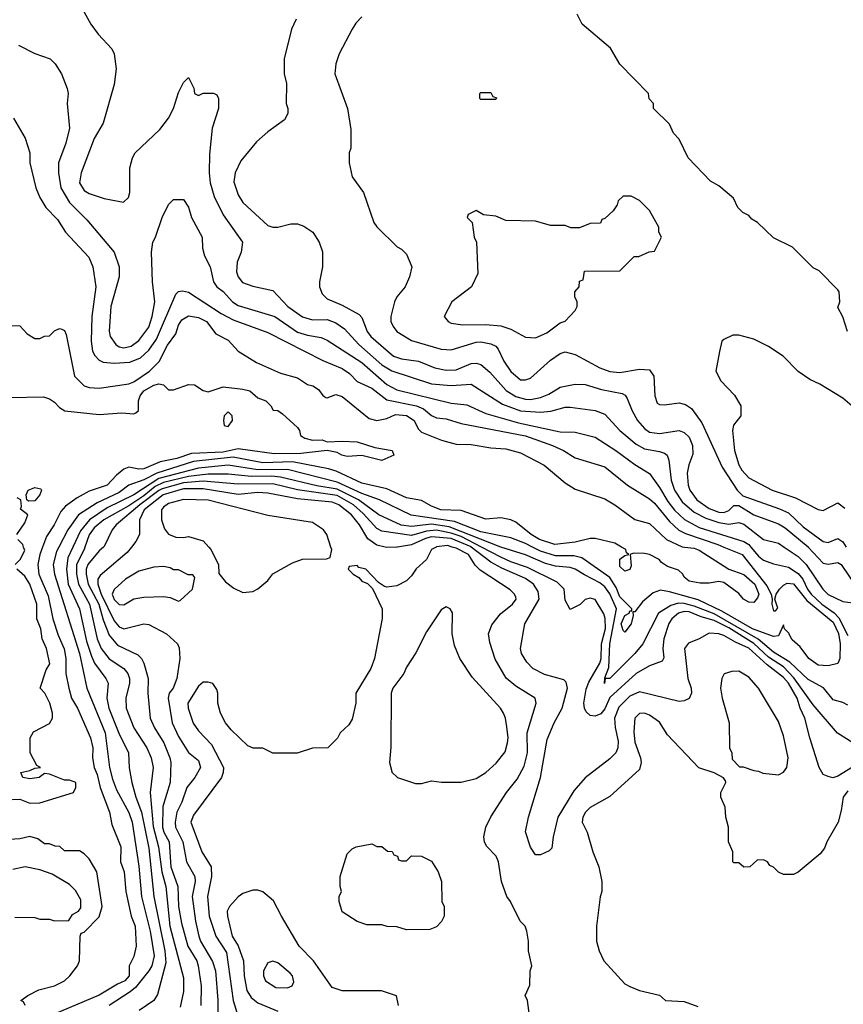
# Model space of a CAD drawing. Header units: inches. Extents: x 2348341 to 2479810, y 460419 to 613669.
# Tile 319 of 656: x 2355189 to 2358512, y 578155 to 582128. Entities that reach past the tile are written whole.
import ezdxf

# ---------------------------------------------------------------- set-up
doc = ezdxf.new("R2010")
doc.units = ezdxf.units.IN
doc.header["$MEASUREMENT"] = 0
doc.layers.add('C3557', color=7, linetype='Continuous')
doc.layers.add('C3558', color=7, linetype='Continuous')

msp = doc.modelspace()

# ---------------------------------------------------------------- linework, layer by layer
at = {"layer": 'C3557', "color": 2}
for points, elevation in [([(2355171.3, 579930), (2355191, 579950), (2355210, 579986), (2355205.3, 580000)], 70), ([(2355281.3, 580000), (2355270.2, 579970), (2355262.8, 579930), (2355266.5, 579890), (2355303.7, 579803.7), (2355323.1, 579710), (2355344.2, 579644.2), (2355368.9, 579588.9), (2355376, 579550), (2355376.1, 579490), (2355387.1, 579430), (2355398.6, 579390), (2355422.3, 579350), (2355475.3, 579230), (2355484.2, 579190), (2355482.6, 579150), (2355490.3, 579110), (2355502.2, 579082.2), (2355514.4, 579030), (2355551.7, 578930), (2355560.6, 578880.6), (2355597.4, 578790), (2355596.4, 578730), (2355610.3, 578690), (2355616.9, 578610), (2355639.5, 578510), (2355655.8, 578470), (2355659.3, 578390), (2355650, 578348), (2355631, 578310), (2355630.5, 578270), (2355614, 578250), (2355583.4, 578236.6), (2355510, 578191.2), (2355268, 578090)], 74), ([(2355346.9, 580000), (2355337.7, 579982.3), (2355324.4, 579930), (2355330.3, 579890), (2355430, 579570.8), (2355460.5, 579430), (2355534.3, 579250), (2355551.8, 579110), (2355563.2, 579063.2), (2355579.9, 579019.9), (2355629, 578929), (2355642.6, 578890), (2355670, 578712), (2355680.9, 578590), (2355715.5, 578450), (2355731.4, 578350), (2355722.3, 578310), (2355710.2, 578289.8), (2355657, 578223), (2355635.5, 578204.5), (2355551, 578150)], 78), ([(2355404.2, 580000), (2355383.8, 579956.2), (2355377.6, 579910), (2355384.9, 579850), (2355430.3, 579750), (2355459.5, 579619.5), (2355479.1, 579559.1), (2355491.2, 579531.2), (2355537.1, 579470), (2355546, 579450), (2355540.3, 579390), (2355548.9, 579350), (2355589.2, 579249.2), (2355628, 579170), (2355630.7, 579109.3), (2355641.6, 579050), (2355657.4, 578990), (2355680.2, 578930), (2355710, 578784.7), (2355730.3, 578590), (2355774.4, 578370), (2355778.5, 578321.5), (2355745.8, 578194.2), (2355730.3, 578169.7), (2355670.7, 578130)], 82), ([(2355452.6, 580000), (2355449.1, 579990), (2355418.6, 579930), (2355418.8, 579890), (2355426, 579850), (2355471.3, 579770), (2355502.4, 579630), (2355518, 579590), (2355550, 579548.4), (2355610, 579510.4), (2355626, 579490), (2355632.2, 579470), (2355632.2, 579450), (2355617.1, 579390), (2355619.3, 579350), (2355650.4, 579270), (2355701.6, 579190), (2355720.4, 579150), (2355728.4, 579110), (2355715.3, 579010), (2355727.3, 578872.7), (2355749.2, 578790), (2355762.8, 578690), (2355779, 578630), (2355795.3, 578470), (2355850, 578262), (2355850, 578206), (2355836.7, 578143.3)], 86), ([(2355527.6, 580000), (2355510, 579985.2), (2355464.6, 579930), (2355457.8, 579910), (2355457.6, 579890), (2355466.2, 579850), (2355508.5, 579770), (2355526.3, 579706.3), (2355550, 579644.9), (2355583.4, 579603.4), (2355665.5, 579565.5), (2355681, 579550), (2355690.7, 579530.7), (2355707.7, 579470), (2355706, 579410), (2355715.8, 579310), (2355733.7, 579270), (2355770.2, 579210.2), (2355794.4, 579150), (2355799.3, 579130), (2355795.8, 579050), (2355767, 578953), (2355765.8, 578870), (2355770.3, 578850), (2355791.7, 578810), (2355798.5, 578710), (2355827.8, 578630), (2355830.3, 578550), (2355842.6, 578482.6), (2355867.6, 578390), (2355904.2, 578330), (2355908.8, 578310), (2355922, 578230), (2355919.5, 578150)], 90), ([(2355640.8, 580000), (2355622.6, 579977.4), (2355514.3, 579885.7), (2355504.9, 579870), (2355504.2, 579850), (2355517.6, 579810), (2355570, 579701.6), (2355590, 579677.6), (2355610, 579670.4), (2355690, 579690.4), (2355710, 579687.7), (2355781, 579650), (2355826, 579610), (2355833.2, 579593.2), (2355835.5, 579550), (2355823.8, 579470), (2355808, 579430), (2355792.7, 579410), (2355788.5, 579390), (2355804.4, 579290), (2355830, 579236), (2355870, 579171), (2355910, 579138.8), (2355918.4, 579110), (2355895.8, 579070), (2355863.8, 579030), (2355843.8, 578970), (2355823.7, 578930), (2355816.5, 578890), (2355818, 578870), (2355847.6, 578810), (2355862.4, 578730), (2355896.4, 578670), (2355897, 578650), (2355885.3, 578590), (2355898.7, 578490), (2355912, 578430), (2355918.4, 578410), (2355967.7, 578327.7), (2355979.5, 578290), (2355988.6, 578171.4), (2355988.4, 578070)], 94), ([(2356868.8, 580000), (2356850.8, 579990), (2356830.8, 579950), (2356788.6, 579911.4), (2356770, 579884), (2356750, 579864), (2356710, 579844), (2356670, 579838), (2356660.4, 579840.4), (2356636.4, 579856.4), (2356586, 579910), (2356558, 579918), (2356550, 579926), (2356518, 579922), (2356514, 579910), (2356534, 579890), (2356556.9, 579876.9), (2356570, 579862), (2356592.7, 579852.7), (2356612.7, 579832.7), (2356651.3, 579750), (2356651.1, 579711.1), (2356621, 579550), (2356606, 579510), (2356544.7, 579410), (2356544.7, 579370), (2356530, 579306), (2356516.9, 579283.1), (2356482, 579250), (2356471.1, 579228.9), (2356432, 579190), (2356370, 579188), (2356308.4, 579168.4), (2356210, 579168), (2356170, 579188), (2356131.6, 579188.4), (2356110, 579198), (2356042, 579262), (2356019, 579290), (2355999, 579330), (2355989, 579370), (2355989, 579410), (2355984.7, 579424.7), (2355969, 579449), (2355950, 579455.3), (2355930, 579455.3), (2355910, 579439), (2355868.2, 579370), (2355868.4, 579350), (2355889.1, 579289.1), (2355910, 579258), (2355963.4, 579203.4), (2356011, 579110), (2356010.8, 579090), (2356004, 579070), (2355890, 578918), (2355880.3, 578890), (2355923.8, 578770), (2355961.3, 578710), (2355963.7, 578670), (2355947.2, 578590), (2355954.3, 578510), (2355980.3, 578430), (2356023.7, 578363.7), (2356050.3, 578170.3), (2356070, 578104.7)], 98), ([(2355952.1, 580000), (2355961, 579990), (2355991, 579930), (2355992.7, 579892.7), (2356019.8, 579859.8), (2356053.7, 579833.7), (2356090, 579816), (2356130, 579821), (2356150, 579831), (2356190, 579864.7), (2356210, 579891.3), (2356290, 579936), (2356330, 579951), (2356427.3, 579952.7), (2356442, 579958), (2356448, 579990), (2356444.8, 580000)], 98), ([(2356713.5, 580000), (2356710, 579999.5), (2356670, 579998.4), (2356663.4, 580000)], 94), ([(2357246, 578110), (2357238, 578170), (2357228, 578190), (2357247.3, 578232.7), (2357248.7, 578290), (2357255.3, 578310), (2357242, 578370), (2357242, 578410), (2357235.3, 578450), (2357228, 578470), (2357208, 578490), (2357168.7, 578570), (2357154, 578590), (2357133.2, 578650), (2357121.2, 578730), (2357111.9, 578751.9), (2357072.9, 578792.9), (2357064, 578810), (2357061.2, 578830), (2357069.3, 578870), (2357090, 578911.3), (2357153.2, 579010), (2357196.6, 579063.4), (2357224.4, 579115.6), (2357237.6, 579170), (2357236.9, 579250), (2357273.2, 579370), (2357269, 579390), (2357190, 579438), (2357151.3, 579471.3), (2357107.9, 579547.9), (2357085.6, 579614.4), (2357080.9, 579650), (2357094.2, 579685.8), (2357129.2, 579730), (2357177.2, 579770), (2357192.3, 579790), (2357190, 579798), (2357185.2, 579810), (2357167.5, 579827.5), (2357047.1, 579907.1), (2357027.2, 579927.2), (2356999.5, 579970), (2356950, 579995.6), (2356934.4, 580000)], 98), ([(2358548.5, 579111.5), (2358490, 579076), (2358469.1, 579069.1), (2358450, 579074), (2358430, 579082), (2358414, 579110), (2358376, 579230), (2358357, 579310), (2358337.6, 579350), (2358325.1, 579390), (2358290, 579451.1), (2358270, 579473.5), (2358204.7, 579524.7), (2358130, 579592.4), (2358076.2, 579616.2), (2358030, 579642.9), (2358010, 579649.4), (2357970, 579652.7), (2357930.6, 579629.4), (2357887.3, 579612.7), (2357871, 579590), (2357884, 579470), (2357897.3, 579430), (2357898.8, 579410), (2357890, 579388.7), (2357870, 579379), (2357850, 579377.2), (2357690, 579415.1), (2357650, 579398.7), (2357605.6, 579354.4), (2357589.1, 579310), (2357591.5, 579271.5), (2357603.8, 579216.2), (2357602, 579190), (2357593.4, 579170), (2357570, 579145.2), (2357470, 579069.3), (2357424.4, 579015.6), (2357360.7, 578910), (2357341, 578830), (2357335.3, 578784.7), (2357325.4, 578774.6), (2357290, 578758), (2357270, 578758), (2357249.4, 578789.4), (2357229.3, 578850.7), (2357241.2, 578910), (2357289.7, 579070.3), (2357317.2, 579222.8), (2357345.1, 579290), (2357377.6, 579350), (2357399.5, 579430), (2357394.2, 579454.2), (2357383.7, 579463.7), (2357305.8, 579485.8), (2357259, 579510), (2357234.8, 579534.8), (2357214, 579570), (2357209.2, 579590), (2357226.6, 579690), (2357285.1, 579790), (2357281, 579821), (2357262, 579850), (2357230, 579872.4), (2357134.3, 579914.3), (2357090, 579939.2), (2357010.3, 580000)], 94), ([(2358550, 579209.5), (2358488.5, 579248.5), (2358390, 579363.6), (2358312.5, 579472.5), (2358270, 579516.8), (2358210, 579556), (2358151.2, 579611.2), (2358050, 579673.5), (2357990, 579704), (2357938.6, 579718.6), (2357890, 579739), (2357870, 579739.3), (2357847.2, 579732.8), (2357820.3, 579710), (2357808.4, 579691.6), (2357787.6, 579630), (2357784.2, 579590), (2357787.7, 579552.3), (2357780.7, 579539.3), (2357730, 579520.5), (2357676.3, 579490), (2357570, 579393.3), (2357550, 579347), (2357533.5, 579326.5), (2357510, 579316.9), (2357490, 579320.7), (2357474.3, 579334.3), (2357467, 579350), (2357465.1, 579370), (2357473.7, 579426.3), (2357485.2, 579454.8), (2357530, 579530.8), (2357534.6, 579550), (2357535.8, 579610), (2357551.8, 579671.8), (2357551, 579711), (2357546, 579730), (2357510, 579788.7), (2357490, 579793.2), (2357470, 579788.7), (2357450, 579768.7), (2357410, 579748), (2357390, 579786), (2357385.2, 579830), (2357358, 579858), (2357237.7, 579917.7), (2357170, 579940.4), (2357130, 579959.3), (2357051.5, 580000)], 90), ([(2358530, 579361.2), (2358510, 579372.7), (2358470, 579383.7), (2358432, 579432), (2358370, 579465.1), (2358295.9, 579535.9), (2358230, 579575.3), (2358168.5, 579628.5), (2357990.2, 579729.8), (2357910, 579761.6), (2357870, 579772.6), (2357847.1, 579772.9), (2357815.6, 579764.4), (2357766.3, 579733.7), (2357702.8, 579610), (2357670.8, 579570), (2357570, 579469.6), (2357550.8, 579469.2), (2357548.9, 579448.9), (2357550, 579472), (2357566, 579514), (2357569.8, 579609.8), (2357596.8, 579750), (2357570, 579811.5), (2357550, 579839.7), (2357530, 579856), (2357467.2, 579887.2), (2357430, 579911.3), (2357410, 579917.4), (2357350, 579923.1), (2357310, 579933.7), (2357230, 579968.5), (2357130, 579999.8), (2357129.5, 580000)], 86), ([(2358029.4, 580000), (2358103, 579970), (2358203.5, 579843.5), (2358220.5, 579810), (2358224.9, 579790), (2358223, 579770), (2358230, 579742), (2358238, 579742), (2358247.3, 579752.7), (2358235.1, 579790), (2358240.9, 579810), (2358253.6, 579830), (2358270, 579846.4), (2358285.6, 579854.4), (2358310, 579851.8), (2358363.9, 579783.9), (2358470, 579696.9), (2358491.6, 579651.6), (2358499.4, 579610), (2358496.9, 579550), (2358490, 579529.6), (2358450, 579520.9), (2358410, 579523.6), (2358372, 579550), (2358336.9, 579596.9), (2358305.8, 579625.8), (2358290, 579654), (2358274, 579670), (2358270, 579686), (2358250, 579642), (2358230, 579639.5), (2358145.6, 579670), (2358020.9, 579740.9), (2357926.6, 579786.6), (2357810, 579819.7), (2357774.6, 579825.4), (2357744.2, 579815.8), (2357701.7, 579778.3), (2357670, 579738), (2357662, 579738), (2357663.6, 579723.6), (2357656.4, 579690), (2357630, 579656), (2357623, 579663), (2357615.1, 579690), (2357630, 579723.8), (2357647.2, 579732.8), (2357650, 579742), (2357658, 579742), (2357658, 579750), (2357610, 579798.7), (2357596, 579836), (2357570, 579877.4), (2357456.6, 579956.6), (2357424.9, 579964.9), (2357350, 579965), (2357290, 579983.5), (2357257.5, 580000)], 82), ([(2357871.2, 580000), (2357910, 579995.2), (2357930, 579987.4), (2358050, 579910.4), (2358110, 579888.9), (2358154.4, 579850), (2358170.2, 579810), (2358165.1, 579794.9), (2358150, 579776), (2358130, 579777.2), (2358109.4, 579789.4), (2358090, 579812), (2358030, 579857), (2358010, 579860.7), (2357970, 579854), (2357934.5, 579854.5), (2357890, 579862), (2357870, 579878), (2357864, 579890), (2357846.3, 579906.3), (2357802, 579922), (2357778, 579938), (2357769.2, 579950), (2357730, 579969.5), (2357710, 579974), (2357664.9, 579975.1), (2357652, 579970), (2357656.3, 579923.7), (2357650.5, 579909.5), (2357630, 579902.7), (2357610, 579922), (2357609.5, 579950.5), (2357630, 579966), (2357646, 579970), (2357636.4, 579976.4), (2357634, 579990), (2357616.5, 580000)], 78), ([(2358138.9, 580000), (2358170, 579963.7), (2358190, 579947), (2358230, 579931.8), (2358290, 579918.9), (2358330, 579892.9), (2358348, 579870), (2358367.2, 579830), (2358382, 579810), (2358424.4, 579770), (2358474.8, 579734.8), (2358494.1, 579714.1), (2358530, 579642.8)], 86), ([(2358273.4, 580000), (2358330, 579962.4), (2358361.3, 579930), (2358428.4, 579830), (2358450, 579808), (2358510, 579780.7), (2358570, 579772.7)], 90), ([(2358370.3, 580000), (2358430, 579934.9), (2358450, 579930.4), (2358490, 579938), (2358502.8, 579930), (2358570.3, 579830.3)], 94), ([(2355130, 578979.5), (2355190, 578982), (2355230, 578966), (2355270, 578968), (2355406, 579010), (2355416, 579030), (2355416, 579050), (2355390, 579059.5), (2355370, 579059.3), (2355310, 579082.8), (2355290, 579086), (2355268, 579070), (2355230, 579064.9), (2355202, 579070), (2355194, 579090), (2355230, 579098), (2355250, 579108), (2355274, 579110), (2355258, 579118), (2355232, 579170), (2355232, 579230), (2355245.4, 579254.6), (2355310, 579288), (2355322, 579310), (2355322, 579330), (2355311.3, 579370), (2355291.3, 579410), (2355272, 579430), (2355296, 579504), (2355310.7, 579529.3), (2355297.1, 579590), (2355280.7, 579630), (2355274.9, 579670), (2355259.1, 579710), (2355258.7, 579770), (2355230, 579850.7), (2355210, 579882), (2355178, 579910)], 70), ([(2358530, 579016.2), (2358510.4, 578990), (2358503.4, 578936.6), (2358490.6, 578889.4), (2358444.7, 578810), (2358435.3, 578784.7), (2358418, 578762), (2358330, 578688), (2358310, 578678), (2358270, 578678), (2358250, 578688), (2358230, 578708), (2358215.3, 578715.3), (2358206, 578730), (2358190, 578738), (2358163.6, 578736.4), (2358134, 578710), (2358110, 578708), (2358090, 578726), (2358070, 578726), (2358066, 578730), (2358066, 578770), (2358048, 578810), (2358048, 578870), (2358038, 578910), (2358035.3, 578950), (2358018, 578990), (2358018, 579010), (2358038, 579050), (2358036.4, 579056.4), (2358028.4, 579068.4), (2357990, 579088.7), (2357929.3, 579109.3), (2357802.5, 579242.5), (2357770, 579293.2), (2357730, 579321.2), (2357710, 579329), (2357690, 579328.7), (2357671.3, 579310), (2357666, 579254), (2357670, 579212), (2357693.4, 579150), (2357696.3, 579130), (2357690, 579102), (2357570, 578994), (2357490, 578948.7), (2357471.3, 578930), (2357461, 578910), (2357458, 578890), (2357478, 578850), (2357501, 578770), (2357526, 578710), (2357538, 578650), (2357538, 578610), (2357531.1, 578588.9), (2357516, 578470), (2357516, 578410), (2357526.8, 578370), (2357546, 578330), (2357630, 578238), (2357650, 578226), (2357690, 578211), (2357770, 578191.3), (2357794, 578170), (2357870, 578166), (2357925.4, 578145.4)], 98), ([(2355211.3, 578150), (2355204.7, 578164.7), (2355194, 578170), (2355222, 578190), (2355267.1, 578212.9), (2355330, 578229.2), (2355370, 578249), (2355391.3, 578270), (2355422, 578310), (2355431.3, 578330), (2355434, 578430), (2355438, 578442), (2355450, 578446), (2355510, 578508), (2355522, 578550), (2355501, 578690), (2355470, 578742), (2355450, 578762), (2355430, 578774), (2355370, 578774), (2355351.6, 578791.6), (2355332.7, 578792.7), (2355310, 578802), (2355290, 578802), (2355262, 578822), (2355230, 578831.3), (2355190, 578822), (2355090, 578816)], 70), ([(2355170, 578506), (2355250, 578504.7), (2355270, 578498), (2355310, 578498), (2355330, 578492), (2355387.3, 578492.7), (2355403.1, 578516.9), (2355426, 578530), (2355436.4, 578543.6), (2355436.4, 578576.4), (2355414.6, 578614.6), (2355390, 578638), (2355320.2, 578680.2), (2355270, 578697.2), (2355210.9, 578709.1), (2355161.4, 578698.6)], 70), ([(2356717.2, 578150), (2356708.7, 578188.7), (2356648.9, 578208.9), (2356490.7, 578209.3), (2356450, 578222), (2356374, 578330), (2356317.2, 578390), (2356245.2, 578510), (2356212.9, 578572.9), (2356170, 578608.7), (2356150, 578615.3), (2356130, 578615.3), (2356090, 578602), (2356070, 578588.7), (2356036, 578550), (2356026.8, 578530), (2356027.3, 578510), (2356046.4, 578430), (2356070.3, 578390.3), (2356092.2, 578330), (2356094.4, 578270), (2356105.3, 578210), (2356122.7, 578182.7), (2356150, 578160.5), (2356230, 578127.3)], 102)]:
    msp.add_lwpolyline(points, dxfattribs=dict(at, elevation=elevation))
for points, elevation in [([(2355770, 579922), (2355730, 579919), (2355670, 579902.7), (2355616, 579870), (2355570, 579828.7), (2355563, 579810), (2355570, 579788), (2355590, 579768), (2355610, 579767.3), (2355649.3, 579790.7), (2355690, 579797.3), (2355770, 579801), (2355796.9, 579796.9), (2355830, 579782), (2355836.4, 579783.6), (2355886, 579830), (2355896.4, 579876.4), (2355887.3, 579887.3), (2355868.4, 579888.4), (2355830, 579908), (2355810, 579908), (2355796.4, 579916.4)], 98), ([(2356910, 579758), (2356890, 579746), (2356830, 579658), (2356787.5, 579572.5), (2356750, 579515.3), (2356738.8, 579490), (2356694, 579430), (2356687.7, 579410), (2356687.1, 579192.9), (2356681, 579130), (2356690, 579094), (2356691.1, 579091.1), (2356714, 579070), (2356786.4, 579046.4), (2356810, 579046), (2356850, 579056), (2356891.1, 579051.1), (2356970, 579051), (2357030, 579066), (2357070, 579090.8), (2357111.5, 579128.5), (2357147, 579173), (2357157, 579210), (2357159.5, 579230), (2357154.8, 579274.8), (2357149.4, 579309.4), (2357141.2, 579330), (2357129, 579350), (2357014.8, 579474.8), (2356965.2, 579550), (2356943.2, 579603.2), (2356934, 579650), (2356934.6, 579734.6), (2356926, 579750)], 102), ([(2358090, 579499), (2358062, 579498), (2358031.1, 579488.9), (2358021, 579470), (2358016, 579430), (2358022.8, 579390), (2358051.3, 579290), (2358052, 579190), (2358062, 579170), (2358063.6, 579143.6), (2358092.7, 579112.7), (2358107.3, 579112.7), (2358150, 579098), (2358170, 579096), (2358187.3, 579087.3), (2358250, 579081), (2358270, 579091.3), (2358284, 579110), (2358289.2, 579150), (2358270, 579238), (2358250, 579295.3), (2358169, 579430), (2358130, 579475.3)], 98), ([(2356630, 578792), (2356650, 578792), (2356672.7, 578772.7), (2356691.6, 578771.6), (2356698, 578758), (2356712.7, 578752.7), (2356718, 578738), (2356730, 578734), (2356750, 578734), (2356770, 578754), (2356810, 578752), (2356850, 578732), (2356878, 578690), (2356891.3, 578650), (2356892, 578570), (2356902, 578550), (2356902, 578510), (2356891.1, 578488.9), (2356870, 578468), (2356843.6, 578456.4), (2356750, 578455.3), (2356710, 578468), (2356671.6, 578468.4), (2356650, 578475.3), (2356590, 578475.3), (2356550, 578488.7), (2356490, 578528), (2356478, 578570), (2356478, 578590), (2356488, 578610), (2356482, 578630), (2356482, 578670), (2356510, 578762), (2356530, 578782), (2356546, 578790), (2356610, 578802)], 98), ([(2356210, 578329.2), (2356190, 578322), (2356173.4, 578290), (2356173.4, 578270), (2356180.7, 578250), (2356223.1, 578223.1), (2356270, 578221.6), (2356289, 578230), (2356295.1, 578244.9), (2356289.4, 578270), (2356281, 578281), (2356230, 578322.7)], 106)]:
    msp.add_lwpolyline(points, close=True, dxfattribs=dict(at, elevation=elevation))
at = {"layer": 'C3558', "color": 2}
for points, elevation in [([(2355421, 582210), (2355476, 582110), (2355506, 582070), (2355561, 582010), (2355570.8, 581990), (2355578.8, 581930), (2355570, 581866), (2355526.8, 581710), (2355490, 581648.7), (2355437.1, 581510), (2355430.5, 581470), (2355450, 581439.1), (2355470, 581426), (2355530, 581406.8), (2355608, 581392), (2355628, 581410), (2355633.2, 581430), (2355633.2, 581530), (2355644, 581570), (2355655.3, 581590), (2355754.8, 581685.2), (2355789, 581730), (2355809.2, 581770), (2355830, 581834), (2355850, 581874), (2355870, 581894), (2355891.6, 581851.6), (2355894, 581830), (2355910, 581822), (2355930, 581832), (2355971.1, 581831.1), (2355984.7, 581824.7), (2355991.3, 581810), (2355991, 581770), (2355966, 581690), (2355954.4, 581585.6), (2355953.4, 581510), (2355958, 581470), (2355974.2, 581414.2), (2356010, 581341), (2356087.7, 581230), (2356083, 581190), (2356066, 581150), (2356063.8, 581110), (2356070.5, 581090), (2356087.9, 581067.9), (2356130, 581052.7), (2356210, 581034.8), (2356270.7, 580970), (2356330, 580928.4), (2356370, 580916.4), (2356430, 580918), (2356464.9, 580904.9), (2356499.9, 580879.9), (2356557, 580817), (2356650, 580734.9), (2356690, 580710.3), (2356850, 580658), (2356930, 580652), (2357010, 580657.1), (2357137, 580577), (2357210, 580549.1), (2357290, 580543.6), (2357331.2, 580548.8), (2357390, 580563.8), (2357410, 580563.8), (2357510, 580550.5), (2357550, 580536.3), (2357610.3, 580470.3), (2357675.4, 580415.4), (2357710, 580395.8), (2357770, 580386), (2357790, 580379.1), (2357800.7, 580370), (2357807.7, 580350), (2357817.4, 580270), (2357830.3, 580230), (2357862, 580182), (2357910, 580140.9), (2357956.7, 580116.7), (2358010, 580099.1), (2358050, 580092.7), (2358090, 580098.7), (2358110, 580092), (2358190, 580030.5), (2358250, 580015.5), (2358273.4, 580000)], 90), ([(2356304.7, 582130), (2356286, 582090), (2356256, 581970), (2356256, 581910), (2356266, 581870), (2356264.7, 581790), (2356271.3, 581770), (2356271.1, 581748.9), (2356256.9, 581723.1), (2356190, 581675.3), (2356145.2, 581634.8), (2356082, 581558), (2356059.1, 581510), (2356053.7, 581473.7), (2356070, 581421), (2356090, 581390.8), (2356190, 581298), (2356210, 581291.3), (2356230, 581291.3), (2356283.6, 581303.6), (2356310, 581304.7), (2356335.3, 581295.3), (2356372, 581270), (2356398, 581230), (2356410.9, 581190.9), (2356411, 581130), (2356398.8, 581070), (2356398.8, 581050), (2356410, 581022), (2356430, 581001), (2356490, 580976), (2356558.9, 580938.9), (2356570, 580926), (2356590.4, 580870), (2356606, 580850), (2356697.3, 580770), (2356730, 580759.5), (2356798, 580750), (2356863.4, 580723.4), (2356910, 580713.7), (2356950, 580715.3), (2357010, 580740.4), (2357030, 580742.4), (2357050, 580737.1), (2357086.1, 580706.1), (2357151.3, 580631.3), (2357190, 580607.4), (2357230, 580596), (2357250, 580594.9), (2357290, 580603.1), (2357323.3, 580616.7), (2357370, 580644.9), (2357430, 580657.3), (2357470, 580655.5), (2357535.6, 580635.6), (2357619.5, 580619.5), (2357632.2, 580612.2), (2357639.9, 580599.9), (2357659.3, 580550), (2357681.6, 580510), (2357710, 580478), (2357730, 580463.8), (2357770, 580458.4), (2357850, 580470.5), (2357870, 580462), (2357890, 580442.8), (2357903.8, 580410), (2357905.2, 580374.8), (2357888.7, 580331.3), (2357882.3, 580297.7), (2357885.7, 580250), (2357892, 580230), (2357920.3, 580190), (2357970, 580155.2), (2358010, 580140.7), (2358030, 580139), (2358050, 580147), (2358070, 580168.2), (2358090, 580167.4), (2358150, 580130.4), (2358250, 580093.7), (2358276.9, 580076.9), (2358370, 580000.3), (2358370.3, 580000)], 94), ([(2356570, 582139), (2356545.8, 582114.2), (2356530.8, 582090), (2356478, 581990), (2356464.7, 581950), (2356461, 581910), (2356511.3, 581770), (2356525.4, 581685.4), (2356524.7, 581610), (2356518, 581590), (2356518, 581550), (2356530, 581494), (2356576, 581430), (2356618, 581310), (2356630, 581292), (2356711.6, 581211.6), (2356730, 581202), (2356750, 581182), (2356771.1, 581131.1), (2356762, 581090), (2356744.7, 581050), (2356711.3, 581010), (2356701, 580990), (2356686, 580930), (2356686.8, 580910), (2356696, 580890), (2356711, 580870), (2356770, 580833.4), (2356890, 580798), (2356930, 580795.5), (2357030, 580826.4), (2357050, 580828.4), (2357090, 580820.5), (2357110.3, 580810.3), (2357119, 580799), (2357141.6, 580750), (2357170, 580707.7), (2357210, 580674), (2357230, 580674), (2357250, 580680.7), (2357330, 580754), (2357370, 580780.7), (2357390, 580787.7), (2357430, 580776.3), (2357530, 580723), (2357570, 580708.2), (2357610, 580703.8), (2357690, 580717.3), (2357730, 580714.8), (2357746.8, 580690), (2357750.7, 580610), (2357761.1, 580581.1), (2357770, 580574.8), (2357790, 580574), (2357850, 580582), (2357875.5, 580575.5), (2357899.5, 580559.5), (2357941.1, 580501.1), (2358022.6, 580322.6), (2358083.2, 580230), (2358106.7, 580206.7), (2358254.2, 580154.2), (2358290, 580137.4), (2358350, 580082), (2358430, 580022.4), (2358450, 580017.6), (2358490, 580034), (2358510, 580020.5), (2358523.6, 580000)], 98), ([(2358528.7, 580870), (2358509.1, 580929.1), (2358490, 580966), (2358498, 580990), (2358495.3, 581030), (2358490, 581038), (2358414.6, 581114.6), (2358390, 581126), (2358306, 581210), (2358230, 581248), (2358166, 581310), (2358143.1, 581323.1), (2358130, 581338), (2358106, 581350), (2358086, 581370), (2358068, 581408), (2358010, 581458), (2357976.4, 581476.4), (2357886, 581570), (2357850, 581646), (2357826, 581670), (2357810, 581706), (2357746, 581770), (2357746, 581790), (2357728.4, 581808.4), (2357726, 581830), (2357610, 581948), (2357572.7, 582012.7), (2357458, 582110), (2357438, 582150)], 98), ([(2355185.2, 582025.2), (2355250, 581991), (2355312, 581970), (2355332, 581950), (2355358, 581910), (2355381, 581850), (2355384.7, 581830), (2355381, 581790), (2355390.6, 581690.6), (2355374.9, 581630), (2355346.4, 581550), (2355346.4, 581510), (2355354.9, 581450), (2355390.3, 581390.3), (2355459.9, 581319.9), (2355570.8, 581190), (2355590.6, 581130), (2355590.6, 581090.6), (2355557, 580970), (2355550.4, 580870.4), (2355554.9, 580850), (2355577, 580817), (2355590, 580808.4), (2355610, 580803.7), (2355639.3, 580810), (2355670, 580833), (2355710, 580887.3), (2355724, 580930), (2355734.7, 580990), (2355725.6, 581070), (2355720.9, 581190), (2355726, 581230), (2355737.2, 581250), (2355764, 581330), (2355790, 581382), (2355810, 581402), (2355850, 581402), (2355870, 581372), (2355882, 581330), (2355926, 581250), (2355926.4, 581206.4), (2355935.3, 581175.3), (2355958, 581130), (2355971, 581070), (2355984.7, 581050), (2356010, 581030.8), (2356047.3, 580990), (2356070, 580974.9), (2356218.8, 580930), (2356310, 580867.4), (2356350, 580854.9), (2356405.3, 580845.3), (2356430, 580834.9), (2356570, 580744.2), (2356670, 580655.8), (2356710, 580634), (2356930, 580580.3), (2356993.5, 580573.5), (2357070, 580539.3), (2357201, 580501), (2357370, 580464.9), (2357430, 580463), (2357510, 580443), (2357594, 580390), (2357670, 580332.7), (2357730, 580297.3), (2357770, 580240.5), (2357803.1, 580183.1), (2357830, 580148.7), (2357871.1, 580111.1), (2357930, 580078.5), (2358110, 580022.3), (2358130, 580010.3), (2358138.9, 580000)], 86), ([(2355164.7, 581730), (2355211.3, 581650), (2355230.9, 581590.9), (2355231, 581550), (2355254, 581450), (2355270.7, 581410), (2355294.8, 581370), (2355342, 581322), (2355374, 581270), (2355467.7, 581170), (2355484.9, 581130), (2355496.9, 581050), (2355480.4, 580930), (2355477.1, 580830), (2355483, 580790), (2355492.3, 580772.3), (2355510, 580754), (2355526.4, 580746.4), (2355570, 580741.3), (2355633.9, 580746.1), (2355676.4, 580763.6), (2355710, 580794.9), (2355741.6, 580838.4), (2355819.6, 581020.4), (2355830, 581030.8), (2355846.6, 581033.4), (2355870, 581027.7), (2356002.2, 580942.2), (2356050, 580917), (2356190, 580866), (2356412.2, 580752.2), (2356490, 580720.5), (2356519.9, 580699.9), (2356550, 580667.3), (2356610, 580641.3), (2356670, 580594.3), (2356790.6, 580570), (2356817.6, 580557.6), (2356850, 580530.4), (2356870, 580521.3), (2356910, 580517), (2356970, 580498), (2357230, 580449), (2357338.8, 580410), (2357382.8, 580390), (2357430, 580360.5), (2357550, 580323), (2357640.7, 580250), (2357730, 580194.9), (2357750, 580177.1), (2357810, 580103.1), (2357848.4, 580068.4), (2357874.7, 580054.7), (2358004.9, 580010), (2358029.4, 580000)], 82), ([(2355130, 580894), (2355190, 580892), (2355219.6, 580859.6), (2355250, 580842), (2355270, 580842), (2355288.9, 580851.1), (2355310, 580852), (2355330, 580872), (2355350, 580882), (2355359.6, 580879.6), (2355370, 580874), (2355377.3, 580857.3), (2355410.7, 580690), (2355450, 580650.7), (2355470, 580644), (2355510, 580640.7), (2355630, 580658), (2355650, 580666.4), (2355713.6, 580710), (2355751.4, 580748.6), (2355785.1, 580814.9), (2355819.7, 580860.3), (2355830, 580894.8), (2355843.3, 580916.7), (2355870, 580933.4), (2355910, 580926.7), (2355943, 580910), (2355980.4, 580860.4), (2356030, 580834.8), (2356070.5, 580790.5), (2356144.7, 580744.7), (2356241.6, 580701.6), (2356310, 580682.8), (2356350, 580656), (2356372, 580650), (2356395.3, 580635.3), (2356411.6, 580611.6), (2356423.6, 580603.6), (2356430, 580602), (2356465.2, 580614.8), (2356490, 580606.8), (2356598.5, 580518.5), (2356630, 580510.8), (2356670, 580518.8), (2356705.6, 580534.4), (2356750.2, 580530.2), (2356780.7, 580510), (2356797.1, 580477.1), (2356810, 580462.8), (2356890.7, 580430.7), (2356950, 580414.8), (2357010, 580414), (2357090, 580400.7), (2357150, 580396.3), (2357210, 580380.7), (2357304.7, 580330), (2357390, 580258.8), (2357430, 580234), (2357550, 580194.8), (2357590, 580170.8), (2357670, 580110.8), (2357730, 580094.8), (2357798.8, 580030), (2357861.2, 580001.2), (2357871.2, 580000)], 78), ([(2358547.9, 580567.9), (2358510, 580601.2), (2358417.5, 580657.5), (2358376.5, 580676.5), (2358330, 580708.7), (2358268.7, 580770), (2358210, 580809), (2358150, 580839), (2358090, 580855.3), (2358065.4, 580854.6), (2358030, 580838), (2358022, 580830), (2358011.6, 580788.4), (2357998, 580710), (2358018, 580670), (2358072.8, 580612.8), (2358098.8, 580570), (2358098, 580530), (2358068, 580492), (2358064, 580470), (2358073, 580390), (2358090, 580331.3), (2358102, 580310), (2358130, 580278.8), (2358224.7, 580230), (2358319, 580199), (2358410, 580150.8), (2358430, 580146.8), (2358490, 580178.8), (2358517.3, 580157.3)], 102), ([(2355150, 580602.8), (2355285.4, 580605.4), (2355310, 580598), (2355330, 580584.7), (2355350, 580562.8), (2355371.3, 580550), (2355510, 580534.3), (2355602, 580542), (2355650, 580538), (2355658, 580542), (2355668.9, 580551.1), (2355669.3, 580590), (2355675.1, 580610), (2355689.6, 580630), (2355730, 580653), (2355750, 580658), (2355770, 580654), (2355790, 580634), (2355810, 580634), (2355870, 580656), (2355894.4, 580654.4), (2355930, 580631.3), (2355950, 580626), (2356010, 580646.8), (2356090, 580637.3), (2356118, 580630), (2356150, 580602), (2356182, 580590), (2356202, 580570), (2356212, 580552), (2356230, 580551.3), (2356250, 580538), (2356310, 580482), (2356318, 580470), (2356322, 580450), (2356339.8, 580439.8), (2356370, 580431.3), (2356410, 580432), (2356430, 580424.7), (2356490, 580427.3), (2356550, 580424), (2356622, 580402), (2356692, 580390), (2356698, 580370), (2356650, 580349), (2356570, 580369.3), (2356510, 580365.6), (2356489, 580370), (2356470, 580380.9), (2356430, 580389.3), (2356323.1, 580376.9), (2356215.9, 580375.9), (2356070, 580396.4), (2356010, 580383.2), (2355883.1, 580376.9), (2355822.7, 580357.3), (2355755.6, 580344.4), (2355690, 580315.1), (2355670, 580313.6), (2355630, 580322), (2355610, 580313.5), (2355579.5, 580290), (2355542, 580250), (2355470, 580226), (2355421.1, 580198.9), (2355374.6, 580165.4), (2355356, 580144), (2355328.2, 580090), (2355297.1, 580042.9), (2355281.3, 580000)], 74), ([(2357616.5, 580000), (2357590, 580015.1), (2357510, 580034), (2357490, 580034), (2357430, 580019.3), (2357348, 580010), (2357286.6, 580030), (2357252.7, 580050), (2357190, 580100.9), (2357170, 580109.4), (2357130, 580117.2), (2357070, 580112.7), (2356970, 580147.6), (2356888.7, 580150), (2356850, 580164.7), (2356810, 580187.6), (2356750, 580198.7), (2356670, 580235.1), (2356570, 580257.4), (2356466.6, 580306.6), (2356435.5, 580315.5), (2356290, 580343.4), (2356170, 580339.8), (2356050, 580362.6), (2355890, 580345), (2355742.6, 580297.4), (2355690, 580270.8), (2355630.2, 580249.8), (2355590, 580220.4), (2355502.3, 580177.7), (2355426.4, 580130), (2355383.1, 580070), (2355346.9, 580000)], 78), ([(2357257.5, 580000), (2357230, 580014), (2357170, 580036.9), (2357050, 580061.2), (2356942.8, 580102.8), (2356768.6, 580128.6), (2356640.9, 580190), (2356570, 580215.9), (2356470, 580261.4), (2356270, 580312.4), (2356150, 580311.9), (2356030, 580329.8), (2355910, 580318.7), (2355750, 580276), (2355650.3, 580210), (2355542.1, 580157.9), (2355471.6, 580110), (2355434.8, 580065.2), (2355404.2, 580000)], 82), ([(2357129.5, 580000), (2356921.2, 580081.2), (2356850, 580091.7), (2356770, 580082.2), (2356727.7, 580087.7), (2356638, 580130), (2356556.4, 580190), (2356470, 580233.2), (2356387.4, 580247.4), (2356241.6, 580281.6), (2356206.4, 580286.4), (2356124.2, 580284.2), (2356030, 580293.5), (2355950, 580294.1), (2355870, 580284.3), (2355770, 580260.4), (2355735.3, 580244.7), (2355690, 580206.8), (2355630, 580166.8), (2355528.8, 580110), (2355490, 580076.9), (2355470, 580049.6), (2355452.6, 580000)], 86), ([(2357051.5, 580000), (2356970, 580042.3), (2356930, 580055.8), (2356870, 580067.5), (2356830, 580064.5), (2356770, 580046.3), (2356650, 580063.5), (2356630, 580074.3), (2356575, 580135), (2356536.4, 580170), (2356470, 580207.6), (2356310, 580230.7), (2356210, 580255.4), (2356070, 580253.5), (2355930, 580265.6), (2355850, 580259.4), (2355764.7, 580235.3), (2355750, 580228.5), (2355673.8, 580170), (2355578, 580090), (2355563, 580070), (2355530, 580002), (2355527.6, 580000)], 90), ([(2356663.4, 580000), (2356630, 580007.8), (2356593.4, 580033.4), (2356560.5, 580090), (2356527.6, 580130), (2356476.2, 580170), (2356450, 580180.4), (2356310, 580194.8), (2356190, 580217.7), (2356150, 580219.8), (2356070, 580212), (2355930, 580235.4), (2355850, 580235.2), (2355767.6, 580210), (2355691.5, 580150), (2355672.2, 580110), (2355672.7, 580050), (2355658.3, 580021.7), (2355640.8, 580000)], 94), ([(2355178, 580050), (2355210, 580098), (2355222, 580130), (2355192.7, 580152.7), (2355196.9, 580163.1), (2355194, 580190), (2355178.8, 580198.8)], 70), ([(2356444.8, 580000), (2356428.7, 580050), (2356415.3, 580070), (2356370, 580099.3), (2356190, 580127.3), (2355950, 580189.4), (2355850, 580191.3), (2355790, 580175.1), (2355770, 580161.2), (2355762, 580150), (2355762, 580110), (2355773.7, 580073.7), (2355790, 580051.3), (2355819.6, 580039.6), (2355850, 580038), (2355870, 580042), (2355930, 580024.7), (2355952.1, 580000)], 98), ([(2355205.3, 580000), (2355202, 580010), (2355182, 580030)], 70), ([(2357010.3, 580000), (2357010, 580000.2), (2356930, 580034.2), (2356850, 580040.6), (2356825.7, 580034.3), (2356770, 580008.2), (2356713.5, 580000)], 94), ([(2356934.4, 580000), (2356914.4, 580005.6), (2356870, 580000.7), (2356868.8, 580000)], 98)]:
    msp.add_lwpolyline(points, dxfattribs=dict(at, elevation=elevation))
for points, elevation in [([(2357050, 581806), (2357046, 581810), (2357046, 581830), (2357050, 581834), (2357090, 581834), (2357098, 581818), (2357112.7, 581812.7), (2357110, 581806)], 98), ([(2357656.4, 581416.4), (2357623.6, 581416.4), (2357603.6, 581396.4), (2357599.6, 581380.4), (2357583.6, 581356.4), (2357550, 581326), (2357538, 581322), (2357532.7, 581307.3), (2357490, 581306), (2357447.3, 581287.3), (2357412.7, 581287.3), (2357390, 581298), (2357330, 581298), (2357270, 581315.3), (2357150, 581318), (2357110, 581335.3), (2357060.4, 581340.4), (2357030, 581358), (2356998, 581342), (2356994, 581330), (2357014, 581310), (2357022, 581250), (2357032, 581230), (2357036.9, 581103.1), (2357012, 581050), (2356932, 580990), (2356902, 580930), (2356918, 580910), (2356930, 580902.8), (2356976.8, 580896.8), (2357070, 580898), (2357130, 580893), (2357170, 580879.1), (2357230, 580846.8), (2357270, 580844), (2357315.3, 580864.7), (2357370, 580904.7), (2357390, 580912), (2357430, 580954), (2357438, 580970), (2357438, 580990), (2357428, 581010), (2357428, 581030), (2357446, 581050), (2357447.3, 581072.7), (2357462, 581078), (2357467.3, 581112.7), (2357610, 581114), (2357668, 581172), (2357687.3, 581172.7), (2357728.4, 581191.6), (2357750, 581194), (2357778, 581250), (2357768, 581270), (2357768, 581290), (2357730, 581358), (2357690, 581398)], 102), ([(2356030, 580546), (2356014, 580530), (2356012, 580510), (2356014, 580490), (2356030, 580486), (2356048, 580510), (2356046, 580530)], 74), ([(2355225.6, 580185.6), (2355218, 580190), (2355215.3, 580210), (2355224, 580230), (2355250, 580240.5), (2355274.8, 580234.8), (2355278, 580230), (2355270.8, 580210), (2355250, 580186)], 70)]:
    msp.add_lwpolyline(points, close=True, dxfattribs=dict(at, elevation=elevation))

doc.saveas('drawing.dxf')
